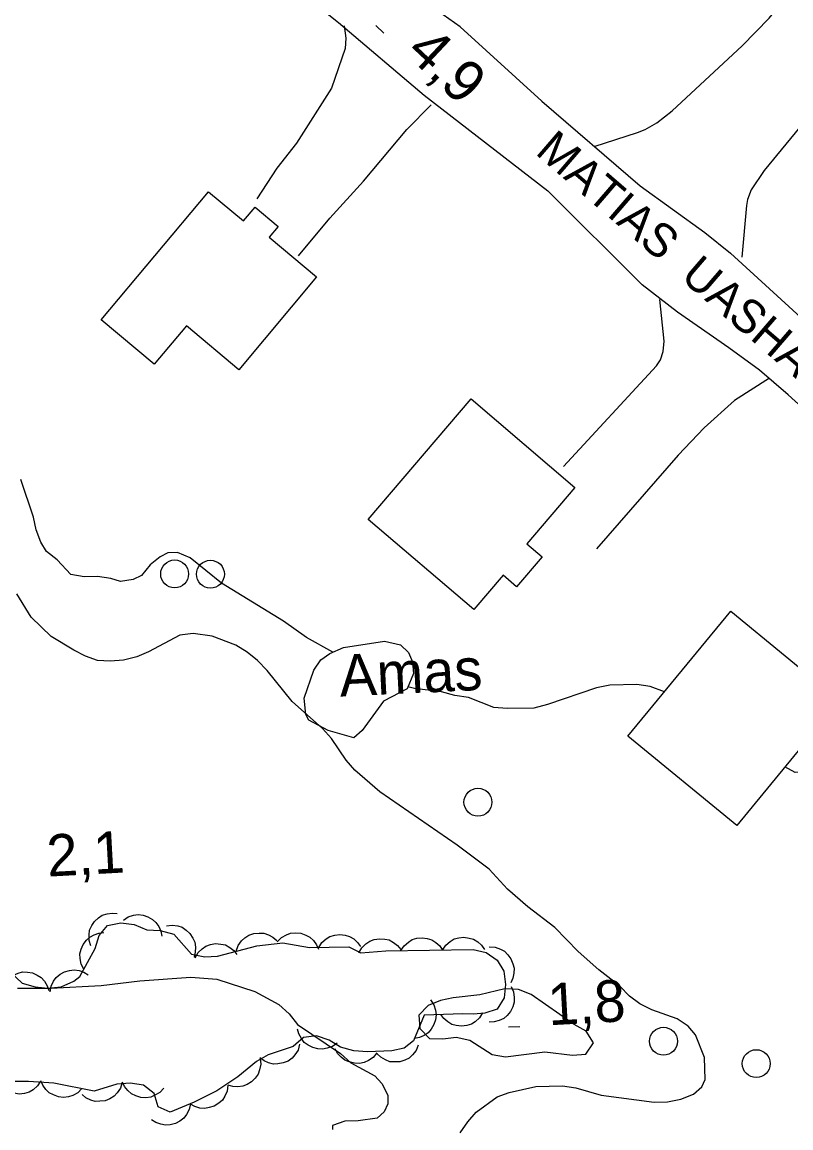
# Model space of a CAD drawing. Extents: x 336540 to 340074, y 5572036 to 5573747.
# Drawn here: x 338418.2 to 338473.3, y 5572902.7 to 5572982 of the extents above; entities that cross this region are included whole.
import ezdxf

# ---------------------------------------------------------------- set-up
doc = ezdxf.new("R2010")
doc.units = 0
for name, color, linetype in [('Niveau 15', 7, 'Continuous'), ('Niveau 19', 7, 'Continuous'), ('Niveau 2', 7, 'Continuous'), ('Niveau 21', 7, 'Continuous'), ('Niveau 3', 7, 'Continuous'), ('Niveau 31', 7, 'Continuous'), ('Niveau 36', 7, 'Continuous'), ('Niveau 44', 7, 'Continuous'), ('Niveau 57', 7, 'Continuous')]:
    doc.layers.add(name, color=color, linetype=linetype)

msp = doc.modelspace()

# ---------------------------------------------------------------- linework, layer by layer
at = {"layer": 'Niveau 19'}
for points in [[(338459.17, 5572973.11), (338462.29, 5572974.1), (338462.84, 5572974.31), (338463.68, 5572974.79), (338464.78, 5572975.66), (338469.78, 5572980.31), (338471.72, 5572982.3), (338473.14, 5572984.02), (338478.55, 5572992.13)], [(338441.25, 5572981.75), (338441.36, 5572980.86), (338441.31, 5572980.12), (338440.34, 5572977.28), (338437.83, 5572973.33), (338436.42, 5572971.55), (338434.98, 5572969.35)], [(338476.69, 5572977.85), (338471.38, 5572971.37), (338470.44, 5572970), (338470.18, 5572969.31), (338470.1, 5572968.87), (338469.76, 5572965.17)], [(338437.97, 5572965.26), (338440.23, 5572967.97), (338442.64, 5572970.61), (338445.74, 5572974.33), (338447.48, 5572976.09)], [(338456.98, 5572950.16), (338463.64, 5572957.36), (338463.94, 5572957.8), (338464.12, 5572958.39), (338464.19, 5572959.14), (338463.89, 5572962.13)], [(338471.74, 5572956.48), (338469.24, 5572954.88), (338467.06, 5572952.92), (338465.19, 5572950.96), (338459.35, 5572944.25)]]:
    msp.add_lwpolyline(points, dxfattribs=at)
at = {"layer": 'Niveau 2'}
for points in [[(338440.43, 5572936.85), (338438.55, 5572937.9), (338436.89, 5572939.06), (338432.44, 5572941.78), (338430.2, 5572943.6), (338429.29, 5572943.98), (338428.61, 5572943.96), (338428.05, 5572943.67), (338427.33, 5572943.09), (338426.72, 5572942.34), (338426.11, 5572942.04), (338425.2, 5572941.91), (338424.52, 5572942.12), (338423.56, 5572942.27), (338422.6, 5572942.25), (338421.64, 5572942.4), (338420.66, 5572943.45), (338419.91, 5572944.06), (338419.5, 5572944.73), (338419.15, 5572945.62), (338418.96, 5572946.52), (338418.06, 5572949.22)], [(338440.34, 5572930.65), (338439.7, 5572931.37), (338437.52, 5572933.31), (338435.72, 5572935.53), (338435.03, 5572936.25), (338434.29, 5572936.85), (338433.48, 5572937.35), (338431.78, 5572937.99), (338430.42, 5572938.18), (338429.46, 5572938.05), (338427.22, 5572936.87), (338426.38, 5572936.51), (338425.42, 5572936.27), (338424.46, 5572936.19), (338423.56, 5572936.23), (338422.7, 5572936.55), (338421.85, 5572936.98), (338420.24, 5572937.96), (338418.8, 5572939.35), (338417.76, 5572941.02)], [(338464.21, 5572933.99), (338463.19, 5572934.37), (338462.23, 5572934.52), (338460.31, 5572934.48), (338459.35, 5572934.29), (338455.82, 5572933.08), (338454.86, 5572932.83), (338452.94, 5572932.79), (338451.98, 5572932.88), (338450.16, 5572933.58), (338449.19, 5572933.73), (338448.23, 5572933.99), (338446.3, 5572934.23), (338445.82, 5572934.36)], [(338449.57, 5572902.36), (338450.12, 5572903.16), (338450.72, 5572903.85), (338452.23, 5572904.96), (338453.07, 5572905.26), (338454.99, 5572905.7), (338456.91, 5572905.74), (338457.87, 5572905.59), (338459.69, 5572905.07), (338463.48, 5572904.58), (338464.44, 5572904.6), (338465.4, 5572904.79), (338466.3, 5572905.15), (338466.91, 5572905.67), (338467.13, 5572906.19), (338467.1, 5572907.77), (338466.45, 5572909.39), (338465.93, 5572910.01), (338465.13, 5572910.55), (338463.31, 5572911.19), (338462.45, 5572911.63), (338461.71, 5572912.17), (338461.01, 5572912.89), (338459.52, 5572914.05), (338458.03, 5572915.37), (338456.36, 5572917.09), (338454.41, 5572918.57), (338452.97, 5572919.84), (338451.65, 5572921.28), (338449.35, 5572922.99), (338443.8, 5572926.83), (338442.02, 5572928.37), (338441.38, 5572929.09), (338440.34, 5572930.65)], [(338501.38, 5572924.47), (338500.81, 5572924.62), (338499.96, 5572925), (338497.67, 5572926.7), (338493.9, 5572929.1), (338492.08, 5572929.8), (338491.12, 5572930.06), (338490.15, 5572930.1), (338488.23, 5572930.34), (338482.87, 5572930.11), (338481.91, 5572929.97), (338480.06, 5572929.42), (338478.31, 5572929.1), (338476.46, 5572928.56), (338474.54, 5572928.23), (338473.58, 5572928.21), (338472.86, 5572928.61)], [(338417.83, 5572912.75), (338420.21, 5572912.74), (338423.82, 5572912.94), (338426.59, 5572913.28), (338430.25, 5572913.53), (338432.12, 5572913.4), (338434.85, 5572912.5), (338436.56, 5572911.57), (338437.31, 5572910.91), (338437.89, 5572910.13), (338440.98, 5572908.05), (338441.73, 5572907.39), (338443.44, 5572906.46), (338443.96, 5572905.91), (338444.37, 5572905.07), (338444.38, 5572904.45), (338444.11, 5572903.88), (338443.61, 5572903.42), (338442.26, 5572903.22), (338441.3, 5572903.2), (338440.4, 5572902.89), (338440.41, 5572902.61)], [(338455.64, 5572908.18), (338457.62, 5572907.94), (338458.58, 5572908.02), (338459.13, 5572908.82), (338458.61, 5572909.66), (338457.75, 5572910.15), (338454.66, 5572912.29), (338453.75, 5572912.66), (338452.78, 5572912.7), (338450.98, 5572912.26), (338449.06, 5572912.05), (338448.16, 5572911.86), (338447.26, 5572911.5), (338446.6, 5572910.81), (338446.67, 5572909.85), (338447.36, 5572909.13), (338448.33, 5572909.1), (338449.28, 5572909.23), (338450.25, 5572909.02), (338451.85, 5572907.98), (338452.82, 5572907.83), (338455.64, 5572908.18)]]:
    msp.add_lwpolyline(points, dxfattribs=at)
at = {"layer": 'Niveau 21'}
for points in [[(338455.42, 5572976.34), (338449.56, 5572981.68), (338444.7, 5572985.14), (338431.98, 5572995.35), (338429.1, 5572997.14), (338422.08, 5573001), (338418.5, 5573002.84), (338416.85, 5573003.48)], [(338329.08, 5572953.73), (338345.45, 5572965.06), (338358.15, 5572973.15), (338379.22, 5572987.13), (338384.29, 5572990.27), (338389.64, 5572993.39), (338392.63, 5572994.91), (338395.66, 5572995.96), (338397.95, 5572996.57), (338402.04, 5572997.39), (338404.19, 5572997.53), (338409.48, 5572998.22), (338410.48, 5572998.23), (338414.42, 5572997.55), (338416.42, 5572997.08), (338419.11, 5572996.22), (338423.23, 5572994.6), (338424.72, 5572993.91), (338426.8, 5572992.79), (338429.31, 5572991.12), (338435.99, 5572985.9), (338440.83, 5572981.99), (338446.99, 5572976.77), (338455.86, 5572969.92)], [(338455.42, 5572976.34), (338462.47, 5572970.28), (338467.11, 5572966.94), (338468.96, 5572965.44), (338474.26, 5572960.59), (338475.53, 5572959.52), (338480.62, 5572955.7), (338485.27, 5572951.87), (338488.73, 5572948.91), (338497.08, 5572941.52), (338502.51, 5572936.94), (338508.79, 5572930.76), (338516.83, 5572923.23), (338517.83, 5572922.17), (338518.97, 5572920.7), (338523.21, 5572914.24)], [(338498.8, 5572901), (338512.9, 5572909.41), (338515.51, 5572911.27), (338515.79, 5572911.71), (338515.93, 5572912.12), (338516.03, 5572913.42), (338515.75, 5572914.77), (338515.3, 5572915.76), (338513.94, 5572917.8), (338510.43, 5572922.11), (338508.62, 5572924.15), (338507.47, 5572925.32), (338503.73, 5572928.8), (338494.27, 5572937.1), (338487.84, 5572943.04), (338486.13, 5572944.43), (338480.33, 5572948.74), (338473.09, 5572955.3), (338471.04, 5572957.05), (338468.84, 5572958.67), (338465.15, 5572961.21), (338462.63, 5572963.19), (338455.86, 5572969.92)]]:
    msp.add_lwpolyline(points, dxfattribs=at)
at = {"layer": 'Niveau 3'}
for p, q in [((338443.51, 5572981.78), (338444.1, 5572981.23)), ((338453.04, 5572909.96), (338453.84, 5572910))]:
    msp.add_line(p, q, dxfattribs=at)
at = {"layer": 'Niveau 31'}
for points in [[(338439.27, 5572963.75), (338433.7, 5572957.09), (338429.93, 5572960.24), (338427.62, 5572957.48), (338423.82, 5572960.66), (338431.52, 5572969.86), (338434.03, 5572967.76), (338434.86, 5572968.75), (338436.51, 5572967.36), (338435.87, 5572966.6), (338439.27, 5572963.75)], [(338457.8, 5572948.65), (338454.34, 5572944.61), (338455.44, 5572943.67), (338453.61, 5572941.53), (338452.65, 5572942.35), (338450.55, 5572939.89), (338442.98, 5572946.35), (338450.36, 5572955), (338457.8, 5572948.65)], [(338469.4, 5572924.4), (338461.6, 5572930.82), (338468.98, 5572939.78), (338476.78, 5572933.37), (338469.4, 5572924.4)]]:
    msp.add_lwpolyline(points, dxfattribs=at)
at = {"layer": 'Niveau 36'}
for centre in [(338429.089, 5572942.451), (338431.659, 5572942.431), (338450.839, 5572926.081), (338464.149, 5572908.941), (338470.798, 5572907.334)]:
    msp.add_circle(centre, 1, dxfattribs=at)
at = {"layer": 'Niveau 44'}
for points in [[(338423.07, 5572915.77), (338422.95, 5572916.17), (338422.95, 5572916.58), (338422.99, 5572916.91), (338423.14, 5572917.23), (338423.35, 5572917.53), (338423.63, 5572917.79), (338423.9, 5572917.97), (338424.24, 5572918.08), (338424.6, 5572918.13), (338424.96, 5572918.1)], [(338425.41, 5572917.63), (338425.75, 5572917.86), (338426.14, 5572917.97), (338426.47, 5572918.02), (338426.82, 5572917.97), (338427.17, 5572917.86), (338427.5, 5572917.66), (338427.75, 5572917.45), (338427.95, 5572917.16), (338428.1, 5572916.82), (338428.17, 5572916.47)], [(338423.4, 5572915.6), (338423.67, 5572916.51), (338424.27, 5572917.25), (338425.23, 5572917.44), (338426.19, 5572917.3), (338427.1, 5572916.92), (338428.06, 5572916.88), (338429.03, 5572916.62), (338430.3, 5572915.18), (338431.26, 5572914.98), (338432.16, 5572915.05), (338434.98, 5572915.79), (338436.84, 5572916), (338438.76, 5572915.65), (338441.58, 5572915.71), (338442.44, 5572915.28), (338444.24, 5572915.43), (338450.51, 5572915.51), (338451.42, 5572915.3), (338452.22, 5572914.75), (338452.69, 5572913.97), (338452.82, 5572913.01), (338452.72, 5572912.05), (338452.23, 5572911.25), (338451.33, 5572910.95), (338450.49, 5572910.87), (338449.75, 5572910.91), (338446.99, 5572910.8), (338446.23, 5572908.97), (338445.56, 5572908.45), (338444.66, 5572908.26), (338442.91, 5572908.17), (338441.95, 5572908.26), (338440.98, 5572908.52), (338440.18, 5572909.01), (338439.27, 5572909.33), (338438.32, 5572909.2), (338437.59, 5572908.56), (338435.8, 5572907.96), (338434.96, 5572907.49), (338433.63, 5572906.38), (338432.12, 5572905.39), (338430.5, 5572904.57), (338428.76, 5572903.85), (338427.91, 5572904.23), (338427.61, 5572905.18), (338426.86, 5572905.79), (338425.9, 5572905.93), (338424.94, 5572905.86), (338423.31, 5572905.37), (338420.42, 5572905.93), (338418.61, 5572906.06), (338417.65, 5572906.04)], [(338428.5, 5572917.22), (338428.91, 5572917.27), (338429.31, 5572917.21), (338429.63, 5572917.11), (338429.92, 5572916.91), (338430.19, 5572916.66), (338430.39, 5572916.33), (338430.53, 5572916.04), (338430.58, 5572915.69), (338430.57, 5572915.32), (338430.48, 5572914.97)], [(338422.57, 5572914.1), (338422.38, 5572914.47), (338422.31, 5572914.87), (338422.3, 5572915.2), (338422.38, 5572915.54), (338422.53, 5572915.88), (338422.77, 5572916.18), (338423, 5572916.41), (338423.31, 5572916.58), (338423.66, 5572916.69), (338424.02, 5572916.73)], [(338433.51, 5572915.4), (338433.65, 5572915.8), (338433.89, 5572916.13), (338434.12, 5572916.36), (338434.42, 5572916.54), (338434.77, 5572916.66), (338435.15, 5572916.7), (338435.48, 5572916.69), (338435.81, 5572916.58), (338436.14, 5572916.4), (338436.41, 5572916.17)], [(338436.45, 5572916.07), (338436.75, 5572916.37), (338437.1, 5572916.56), (338437.41, 5572916.68), (338437.76, 5572916.71), (338438.13, 5572916.68), (338438.49, 5572916.54), (338438.78, 5572916.4), (338439.04, 5572916.16), (338439.26, 5572915.86), (338439.41, 5572915.53)], [(338439.42, 5572915.66), (338439.64, 5572916.01), (338439.95, 5572916.28), (338440.23, 5572916.46), (338440.57, 5572916.55), (338440.94, 5572916.59), (338441.32, 5572916.54), (338441.63, 5572916.46), (338441.93, 5572916.27), (338442.21, 5572916.02), (338442.41, 5572915.73)], [(338442.31, 5572915.27), (338442.52, 5572915.63), (338442.81, 5572915.92), (338443.08, 5572916.11), (338443.41, 5572916.23), (338443.77, 5572916.29), (338444.16, 5572916.26), (338444.48, 5572916.2), (338444.79, 5572916.03), (338445.08, 5572915.8), (338445.3, 5572915.52)], [(338445.31, 5572915.44), (338445.54, 5572915.79), (338445.85, 5572916.05), (338446.13, 5572916.23), (338446.47, 5572916.32), (338446.84, 5572916.36), (338447.21, 5572916.3), (338447.53, 5572916.22), (338447.83, 5572916.03), (338448.1, 5572915.78), (338448.31, 5572915.48)], [(338448.31, 5572915.48), (338448.54, 5572915.83), (338448.85, 5572916.09), (338449.13, 5572916.27), (338449.47, 5572916.36), (338449.84, 5572916.4), (338450.21, 5572916.34), (338450.53, 5572916.25), (338450.83, 5572916.06), (338451.1, 5572915.82), (338451.31, 5572915.52)], [(338416.44, 5572914.71), (338418.16, 5572913.11), (338419.09, 5572912.85), (338419.99, 5572912.75), (338420.95, 5572912.83), (338421.85, 5572913.24), (338422.29, 5572913.59), (338423.4, 5572915.6)], [(338430.56, 5572914.93), (338430.77, 5572915.29), (338431.06, 5572915.57), (338431.33, 5572915.76), (338431.66, 5572915.88), (338432.03, 5572915.94), (338432.41, 5572915.9), (338432.73, 5572915.84), (338433.04, 5572915.67), (338433.33, 5572915.44), (338433.55, 5572915.16)], [(338451.65, 5572915.7), (338452.07, 5572915.68), (338452.45, 5572915.54), (338452.74, 5572915.39), (338452.99, 5572915.14), (338453.21, 5572914.84), (338453.35, 5572914.49), (338453.44, 5572914.17), (338453.42, 5572913.82), (338453.35, 5572913.46), (338453.2, 5572913.13)], [(338417.17, 5572913.39), (338417.48, 5572913.66), (338417.86, 5572913.82), (338418.18, 5572913.91), (338418.53, 5572913.9), (338418.89, 5572913.84), (338419.24, 5572913.67), (338419.52, 5572913.5), (338419.75, 5572913.24), (338419.94, 5572912.92), (338420.06, 5572912.58)], [(338420.16, 5572912.47), (338420.23, 5572912.88), (338420.41, 5572913.25), (338420.6, 5572913.52), (338420.87, 5572913.74), (338421.19, 5572913.92), (338421.56, 5572914.02), (338421.88, 5572914.07), (338422.23, 5572914.02), (338422.58, 5572913.9), (338422.89, 5572913.71)], [(338453.22, 5572912.86), (338453.39, 5572912.48), (338453.44, 5572912.08), (338453.44, 5572911.75), (338453.34, 5572911.41), (338453.18, 5572911.08), (338452.93, 5572910.79), (338452.69, 5572910.57), (338452.37, 5572910.42), (338452.01, 5572910.32), (338451.65, 5572910.3)], [(338447.45, 5572911.9), (338447.67, 5572911.55), (338447.79, 5572911.16), (338447.84, 5572910.83), (338447.79, 5572910.48), (338447.68, 5572910.13), (338447.48, 5572909.81), (338447.28, 5572909.55), (338446.98, 5572909.35), (338446.65, 5572909.2), (338446.29, 5572909.13)], [(338451.17, 5572910.97), (338450.95, 5572910.61), (338450.65, 5572910.34), (338450.37, 5572910.16), (338450.04, 5572910.06), (338449.67, 5572910.01), (338449.29, 5572910.06), (338448.97, 5572910.13), (338448.67, 5572910.32), (338448.39, 5572910.56), (338448.18, 5572910.85)], [(338440.74, 5572908.81), (338440.41, 5572908.56), (338440.02, 5572908.43), (338439.7, 5572908.36), (338439.35, 5572908.39), (338438.99, 5572908.48), (338438.66, 5572908.66), (338438.39, 5572908.85), (338438.18, 5572909.13), (338438, 5572909.46), (338437.91, 5572909.81)], [(338438.05, 5572908.72), (338437.94, 5572908.31), (338437.72, 5572907.97), (338437.51, 5572907.72), (338437.22, 5572907.52), (338436.88, 5572907.38), (338436.5, 5572907.32), (338436.17, 5572907.3), (338435.83, 5572907.39), (338435.5, 5572907.54), (338435.21, 5572907.76)], [(338443.6, 5572908.11), (338443.33, 5572907.78), (338442.99, 5572907.56), (338442.69, 5572907.41), (338442.35, 5572907.35), (338441.98, 5572907.36), (338441.61, 5572907.46), (338441.3, 5572907.57), (338441.03, 5572907.79), (338440.78, 5572908.07), (338440.61, 5572908.39)], [(338446.55, 5572908.66), (338446.4, 5572908.27), (338446.14, 5572907.96), (338445.9, 5572907.73), (338445.59, 5572907.57), (338445.23, 5572907.47), (338444.85, 5572907.45), (338444.52, 5572907.47), (338444.2, 5572907.6), (338443.88, 5572907.79), (338443.62, 5572908.04)], [(338435.22, 5572907.71), (338435.26, 5572907.29), (338435.18, 5572906.89), (338435.08, 5572906.58), (338434.87, 5572906.29), (338434.61, 5572906.03), (338434.28, 5572905.84), (338433.98, 5572905.71), (338433.63, 5572905.67), (338433.26, 5572905.69), (338432.92, 5572905.79)], [(338419.47, 5572906.08), (338419.25, 5572905.73), (338418.94, 5572905.46), (338418.66, 5572905.29), (338418.32, 5572905.19), (338417.95, 5572905.15), (338417.57, 5572905.21), (338417.26, 5572905.29), (338416.96, 5572905.48), (338416.68, 5572905.72), (338416.47, 5572906.02)], [(338422.43, 5572905.54), (338422.14, 5572905.25), (338421.78, 5572905.05), (338421.47, 5572904.94), (338421.12, 5572904.91), (338420.75, 5572904.95), (338420.39, 5572905.09), (338420.1, 5572905.23), (338419.85, 5572905.48), (338419.63, 5572905.78), (338419.49, 5572906.11)], [(338425.33, 5572905.98), (338425.2, 5572905.58), (338424.97, 5572905.24), (338424.75, 5572905), (338424.45, 5572904.81), (338424.11, 5572904.67), (338423.73, 5572904.63), (338423.4, 5572904.62), (338423.07, 5572904.72), (338422.73, 5572904.89), (338422.45, 5572905.11)], [(338428.31, 5572905.58), (338428.03, 5572905.27), (338427.68, 5572905.06), (338427.38, 5572904.93), (338427.03, 5572904.89), (338426.66, 5572904.91), (338426.3, 5572905.03), (338426, 5572905.16), (338425.74, 5572905.4), (338425.5, 5572905.69), (338425.35, 5572906.01)], [(338432.9, 5572905.79), (338432.85, 5572905.37), (338432.68, 5572905), (338432.51, 5572904.72), (338432.25, 5572904.49), (338431.93, 5572904.29), (338431.57, 5572904.18), (338431.25, 5572904.11), (338430.9, 5572904.15), (338430.54, 5572904.26), (338430.23, 5572904.43)], [(338430.22, 5572904.45), (338430.13, 5572904.04), (338429.94, 5572903.69), (338429.74, 5572903.42), (338429.46, 5572903.21), (338429.14, 5572903.04), (338428.76, 5572902.95), (338428.44, 5572902.91), (338428.09, 5572902.98), (338427.74, 5572903.11), (338427.44, 5572903.31)]]:
    msp.add_lwpolyline(points, dxfattribs=at)
at = {"layer": 'Niveau 57'}
msp.add_lwpolyline([(338440.21, 5572936.75), (338441.19, 5572937.17), (338444.15, 5572937.63), (338445.28, 5572937.37), (338445.85, 5572936.82), (338446.15, 5572936.15), (338446.23, 5572935.3), (338445.76, 5572934.22), (338444.06, 5572933.33), (338442.54, 5572931.21), (338441.95, 5572930.69), (338440.09, 5572931.21), (338438.72, 5572931.97), (338438.49, 5572932.37), (338438.37, 5572933.55), (338439.06, 5572935.54), (338439.58, 5572936.29), (338440.21, 5572936.75)], dxfattribs=at)

# ---------------------------------------------------------------- texts
at = {"layer": 'Niveau 15'}
msp.add_text('MATIAS  UASHAUNNU', height=2.4, rotation=319.23949, dxfattribs=at).set_placement((338454.88, 5572972.61))
at = {"layer": 'Niveau 3'}
for s, rotation, p in [('4,9    ', 316.71548, (338445.58, 5572979.76)), ('2,1    ', 3.11821, (338419.99, 5572920.74)), ('1,8    ', 3.11821, (338455.92, 5572910.08))]:
    msp.add_text(s, height=3, rotation=rotation, dxfattribs=at).set_placement(p)
at = {"layer": 'Niveau 57'}
msp.add_text('Amas', height=3, rotation=2.7712, dxfattribs=at).set_placement((338440.97, 5572933.65))

doc.saveas('drawing.dxf')
